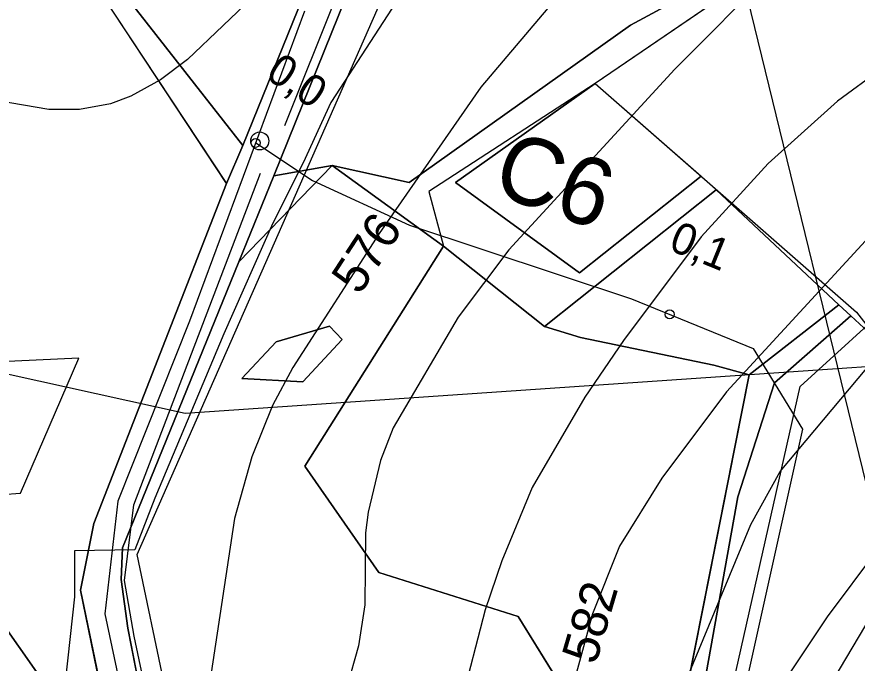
# Model space of a CAD drawing. Extents: x -709418 to -703832, y -1161719 to -1157826.
# Drawn here: x -707032.1 to -706845.3, y -1159276.9 to -1159133.3 of the extents above; entities that cross this region are included whole.
import ezdxf

# ---------------------------------------------------------------- set-up
doc = ezdxf.new("R2010")
doc.units = 0
for name, color, linetype in [('102_obvod PÚ', 7, 'Continuous'), ('106_zastavitelné plochy', 7, 'Continuous'), ('110_silnice II. třídy a III. třídy', 7, 'Continuous'), ('120_vrstevnice hlavní', 7, 'Continuous'), ('121_vrstevnice hlavní_popis', 7, 'Continuous'), ('122_vrstevnice základní', 7, 'Continuous'), ('206_TTP_KN', 7, 'Continuous'), ('207_lesní pozemek_KN', 7, 'Continuous'), ('210_ostatní plocha_KN', 7, 'Continuous'), ('301_polní cesta_stav', 7, 'Continuous'), ('302_polní cesta_stav_popis', 7, 'Continuous'), ('303_příkop_stav', 7, 'Continuous'), ('311_polní cesta_staničení', 7, 'Continuous'), ('514 odvodnění - LPIS', 7, 'Continuous'), ('723_radioreléová trasa_UAP', 7, 'Continuous'), ('735_OP sítí TI', 7, 'Continuous'), ('Trasa-Hlavni  staniceni', 7, 'Continuous')]:
    doc.layers.add(name, color=color, linetype=linetype)

# ---------------------------------------------------------------- blocks, each defined once
blk = doc.blocks.new('_kolecko-HB')
blk.add_circle((0, 0.002), 0.5)

msp = doc.modelspace()

# ---------------------------------------------------------------- linework, layer by layer
at = {"layer": '102_obvod PÚ'}
for points in [[(-706867.98, -1159123.82), (-706903.51, -1159148.06), (-706845.45, -1159198.89), (-706839.77, -1159206.21), (-706817.64, -1159228), (-706805.21, -1159219.79), (-706731.4, -1159147.52), (-706686.57, -1159132.24)], [(-706968.04, -1159233.11), (-706937.28, -1159184.2), (-706914.8, -1159202.04), (-706906.78, -1159204.53), (-706877.16, -1159210.67), (-706869.31, -1159212.81), (-706889.81, -1159316.26), (-706920.66, -1159266.5), (-706951.63, -1159256.73), (-706968.04, -1159233.11)], [(-706968.04, -1159233.11), (-706951.63, -1159256.73), (-706920.66, -1159266.5), (-706889.81, -1159316.26), (-706869.31, -1159212.81), (-706877.16, -1159210.67), (-706906.78, -1159204.53), (-706914.8, -1159202.04), (-706937.28, -1159184.2), (-706968.04, -1159233.11)]]:
    msp.add_lwpolyline(points, dxfattribs=at)
at = {"layer": '106_zastavitelné plochy'}
for points in [[(-706867.98, -1159123.82), (-706903.51, -1159148.06), (-706940.53, -1159172.06), (-706937.28, -1159184.2), (-706968.04, -1159233.11), (-706951.63, -1159256.73), (-706920.66, -1159266.5), (-706889.81, -1159316.26), (-706892.83, -1159342.7), (-706904.42, -1159357.69), (-706932.38, -1159369.27), (-706950.1, -1159377.45), (-706984.19, -1159324.98), (-706993.05, -1159311.35), (-707005.32, -1159252.75), (-706918.72, -1159056.21)], [(-706984.14, -1159571.11), (-706940.51, -1159526.82), (-706927.56, -1159471.62), (-706911.88, -1159458.67), (-706913.24, -1159422.56), (-706940.51, -1159383.71), (-706887.33, -1159360.55), (-706881.2, -1159318.3), (-706858.02, -1159215.4), (-706843.02, -1159201.77), (-706814.39, -1159228.35), (-706755.76, -1159179.96), (-706722.35, -1159147.93), (-706588.73, -1159106.37)], [(-707062.59, -1159211.18), (-707059.86, -1159241.16), (-707031.23, -1159239.12), (-707018.28, -1159209.13), (-707062.59, -1159211.18)]]:
    msp.add_lwpolyline(points, dxfattribs=at)
at = {"layer": '110_silnice II. třídy a III. třídy'}
msp.add_lwpolyline([(-706968.13, -1159131.99), (-706993.68, -1159200.89), (-707009.59, -1159240.89), (-707012.49, -1159265.94), (-706994.17, -1159352.49), (-706985.01, -1159395.38), (-706991.78, -1159479.49), (-706999.01, -1159615.85), (-707006.72, -1159658.25), (-707024.62, -1159709.14), (-707041.49, -1159737.56)], dxfattribs=at)
at = {"layer": '120_vrstevnice hlavní'}
msp.add_lwpolyline([(-706814.84, -1159122.59), (-706826.94, -1159133.8), (-706839.99, -1159144.91), (-706849.7, -1159152.02), (-706865.13, -1159165.88), (-706879.98, -1159182.17), (-706897.27, -1159205.17), (-706905.84, -1159217.74), (-706917.56, -1159237.88), (-706924.27, -1159254.17), (-706927.99, -1159265.03), (-706933.42, -1159285.89)], dxfattribs=at)
at = {"layer": '122_vrstevnice základní'}
for points in [[(-706567.77, -1159030.76), (-706609.83, -1159031.02), (-706632.12, -1159031.59), (-706638.97, -1159032.3), (-706654.4, -1159036.59), (-706672.4, -1159045.87), (-706698.83, -1159063.59), (-706717.41, -1159074.73), (-706740.12, -1159089.73), (-706770.27, -1159111.59), (-706785.41, -1159124.02), (-706808.41, -1159144.88), (-706817.27, -1159154.02), (-706820.27, -1159157.88), (-706874.34, -1159216.6)], [(-706896.34, -1159305.76), (-706891.06, -1159299.33), (-706868.97, -1159246.1), (-706862.43, -1159234.32), (-706837.41, -1159204.45), (-706811.55, -1159175.45), (-706794.98, -1159159.17), (-706778.12, -1159144.59), (-706752.98, -1159125.88), (-706702.69, -1159085.59), (-706687.55, -1159074.88), (-706663.69, -1159061.59), (-706650.83, -1159056.16), (-706631.55, -1159049.87), (-706622.97, -1159047.87), (-706605.83, -1159045.3), (-706569.16, -1159041.88)], [(-706691.92, -1159113.47), (-706717.27, -1159130.62), (-706738.69, -1159144.59), (-706771.98, -1159173.74), (-706783.41, -1159184.45), (-706792.55, -1159194.02), (-706827.55, -1159235.03), (-706840.84, -1159251.6), (-706851.98, -1159266.6), (-706874.41, -1159300.31), (-706887.27, -1159315.74)], [(-706940.99, -1159119.45), (-706962.28, -1159152.31), (-706968.46, -1159165.75), (-706975.16, -1159179.14), (-706986.03, -1159203.68), (-707001.37, -1159240.18), (-707005.84, -1159251.71), (-707019.22, -1159251.9), (-707019.28, -1159262.17), (-707021.28, -1159280.46), (-707024.56, -1159300.46), (-707027.99, -1159312.46), (-707034.28, -1159326.46)], [(-706908.27, -1159124.45), (-706928.99, -1159148.88), (-706951.56, -1159181.45), (-706970.7, -1159211.17), (-706975.28, -1159219.6), (-706979.85, -1159231.03), (-706983.7, -1159244.74), (-706988.85, -1159279.03), (-706994.85, -1159297.89), (-706995.8, -1159316.6), (-707008.07, -1159320.82), (-707008.42, -1159331.03), (-707009.42, -1159338.6), (-707013.13, -1159347.6), (-707018.56, -1159357.6), (-707031.28, -1159375.03), (-707050.42, -1159394.32)], [(-706863.98, -1159122.88), (-706885.84, -1159144.88), (-706922.7, -1159185.02), (-706933.99, -1159200.02), (-706948.42, -1159224.6), (-706951.27, -1159231.88), (-706953.99, -1159243.31), (-706954.56, -1159247.88), (-706954.7, -1159263.89), (-706956.13, -1159273.03), (-706958.7, -1159282.17), (-706963.99, -1159295.89), (-706973.13, -1159314.03), (-706977.28, -1159323.6), (-706981.13, -1159335.03), (-706984.36, -1159361.1), (-706997.74, -1159365.85), (-707002.71, -1159377.32), (-707009.56, -1159388.18), (-707016.85, -1159398.03), (-707032.42, -1159415.89)], [(-706978.28, -1159127.59), (-706994.13, -1159142.74), (-707000.13, -1159147.31), (-707006.71, -1159150.88), (-707011.28, -1159152.59), (-707018.14, -1159153.88), (-707024.99, -1159153.88), (-707050.14, -1159149.59), (-707054.71, -1159150.45), (-707057.99, -1159152.31), (-707061.14, -1159157.02), (-707062.28, -1159168.74), (-707061.57, -1159197.31), (-707058.42, -1159228.17), (-707057.85, -1159261.6), (-707059.14, -1159274.46), (-707066.85, -1159302.74), (-707096.28, -1159372.18)], [(-706874.34, -1159216.6), (-706888.7, -1159235.74), (-706898.13, -1159250.88), (-706904.13, -1159265.89), (-706908.84, -1159283.03)]]:
    msp.add_lwpolyline(points, dxfattribs=at)
at = {"layer": '206_TTP_KN'}
for p, q in [((-706974.94, -1159168.61), (-706941.64, -1159086.02)), ((-706964.92, -1159120.2), (-706981.85, -1159161.86)), ((-706869.86, -1159121.14), (-706895.72, -1159135.14)), ((-706981.85, -1159161.86), (-707011.39, -1159124.11)), ((-706895.72, -1159135.14), (-706944.9, -1159170.12)), ((-706934.57, -1159170.07), (-706903.51, -1159148.06)), ((-706903.51, -1159148.06), (-706879.99, -1159168.65)), ((-706961.99, -1159166.3), (-706982.76, -1159187.68)), ((-706974.94, -1159168.61), (-706961.99, -1159166.3)), ((-706961.99, -1159166.3), (-706974.94, -1159168.61)), ((-706944.9, -1159170.12), (-706961.99, -1159166.3)), ((-706982.76, -1159187.68), (-706974.94, -1159168.61)), ((-706879.99, -1159168.65), (-706907.03, -1159190.12)), ((-706907.03, -1159190.12), (-706934.57, -1159170.07)), ((-706863.67, -1159214.59), (-706846.7, -1159199.74)), ((-706846.7, -1159199.74), (-706839.77, -1159206.21)), ((-706974.46, -1159205.49), (-706962.62, -1159201.99)), ((-706962.62, -1159201.99), (-706959.76, -1159204.99)), ((-706982.1, -1159213.62), (-706974.46, -1159205.49)), ((-706959.76, -1159204.99), (-706968.54, -1159214.34)), ((-706968.54, -1159214.34), (-706982.1, -1159213.62)), ((-706871.87, -1159239.91), (-706863.67, -1159214.59)), ((-706882.85, -1159301.66), (-706871.87, -1159239.91))]:
    msp.add_line(p, q, dxfattribs=at)
for points in [[(-707016.26, -1159123.62), (-706985.49, -1159170.3), (-707014.99, -1159245.85), (-707017.92, -1159260.69), (-707009.21, -1159302.72), (-707014.36, -1159296.7), (-707019.13, -1159291.16), (-707028.19, -1159278.03), (-707049.17, -1159248.27), (-707062.59, -1159225.65), (-707082, -1159191.97), (-707099.33, -1159168.86), (-707112.14, -1159146.31), (-707131.59, -1159112.27)], [(-707008.91, -1159258.29), (-707008.55, -1159251.22), (-706982.76, -1159187.68), (-706961.99, -1159166.3), (-706937.28, -1159184.2), (-706968.04, -1159233.11), (-706951.63, -1159256.73), (-706920.66, -1159266.5), (-706889.81, -1159316.26), (-706904.9, -1159336.81), (-706919.94, -1159353.31), (-706945.24, -1159369.3), (-706983.84, -1159296.79), (-707001.13, -1159299.78), (-707003.84, -1159287.15), (-707007.41, -1159269.1), (-707008.91, -1159258.29)], [(-706982.1, -1159213.62), (-706968.54, -1159214.34), (-706959.76, -1159204.99), (-706962.62, -1159201.99), (-706974.46, -1159205.49), (-706982.1, -1159213.62)], [(-707049.17, -1159248.27), (-707028.19, -1159278.03), (-707019.13, -1159291.16), (-707014.36, -1159296.7), (-707017.16, -1159297.32), (-707002.45, -1159360.69), (-706994.51, -1159427.1), (-706997.22, -1159454.27), (-707008.04, -1159500.74), (-707010.25, -1159507.84), (-707016.01, -1159531.3), (-707015.94, -1159543.5), (-707012.56, -1159567.07), (-707031.99, -1159582.42), (-707048.03, -1159586.53)]]:
    msp.add_lwpolyline(points, dxfattribs=at)
at = {"layer": '207_lesní pozemek_KN'}
for p, q in [((-706968.04, -1159233.11), (-706937.28, -1159184.2)), ((-706937.28, -1159184.2), (-706914.8, -1159202.04)), ((-706914.8, -1159202.04), (-706906.78, -1159204.53)), ((-706906.78, -1159204.53), (-706877.16, -1159210.67)), ((-706877.16, -1159210.67), (-706869.31, -1159212.81)), ((-706869.31, -1159212.81), (-706889.81, -1159316.26)), ((-706951.63, -1159256.73), (-706968.04, -1159233.11)), ((-706920.66, -1159266.5), (-706951.63, -1159256.73)), ((-706889.81, -1159316.26), (-706920.66, -1159266.5))]:
    msp.add_line(p, q, dxfattribs=at)
at = {"layer": '210_ostatní plocha_KN'}
for p, q in [((-706941.64, -1159086.02), (-706974.94, -1159168.61)), ((-706981.85, -1159161.86), (-706964.92, -1159120.2)), ((-706895.72, -1159135.14), (-706869.86, -1159121.14)), ((-706985.49, -1159170.3), (-707016.26, -1159123.62)), ((-707011.39, -1159124.11), (-706981.85, -1159161.86)), ((-706867.98, -1159123.82), (-706903.51, -1159148.06)), ((-706944.9, -1159170.12), (-706895.72, -1159135.14)), ((-706903.51, -1159148.06), (-706934.57, -1159170.07)), ((-706985.49, -1159170.3), (-706981.85, -1159161.86)), ((-706981.85, -1159161.86), (-706985.49, -1159170.3)), ((-706961.99, -1159166.3), (-706944.9, -1159170.12)), ((-706937.28, -1159184.2), (-706961.99, -1159166.3)), ((-706974.94, -1159168.61), (-706982.76, -1159187.68)), ((-706907.03, -1159190.12), (-706879.99, -1159168.65)), ((-706879.99, -1159168.65), (-706876.69, -1159171.73)), ((-707014.99, -1159245.85), (-706985.49, -1159170.3)), ((-706934.57, -1159170.07), (-706907.03, -1159190.12)), ((-706876.69, -1159171.73), (-706914.8, -1159202.04)), ((-706914.8, -1159202.04), (-706876.69, -1159171.73)), ((-706876.69, -1159171.73), (-706849.38, -1159197.23)), ((-706914.8, -1159202.04), (-706937.28, -1159184.2)), ((-706982.76, -1159187.68), (-707008.55, -1159251.22)), ((-706869.31, -1159212.81), (-706849.38, -1159197.23)), ((-706849.38, -1159197.23), (-706869.31, -1159212.81)), ((-706849.38, -1159197.23), (-706846.7, -1159199.74)), ((-706846.7, -1159199.74), (-706863.67, -1159214.59)), ((-706906.78, -1159204.53), (-706914.8, -1159202.04)), ((-706877.16, -1159210.67), (-706906.78, -1159204.53)), ((-706869.31, -1159212.81), (-706877.16, -1159210.67)), ((-706889.81, -1159316.26), (-706869.31, -1159212.81)), ((-706863.67, -1159214.59), (-706871.87, -1159239.91)), ((-706871.87, -1159239.91), (-706882.85, -1159301.66)), ((-707017.92, -1159260.69), (-707014.99, -1159245.85)), ((-707008.55, -1159251.22), (-707008.91, -1159258.29)), ((-707008.91, -1159258.29), (-707007.41, -1159269.1)), ((-707009.21, -1159302.72), (-707017.92, -1159260.69)), ((-707007.41, -1159269.1), (-707003.84, -1159287.15))]:
    msp.add_line(p, q, dxfattribs=at)
at = {"layer": '301_polní cesta_stav'}
for points in [[(-706978.99, -1159161.28), (-706966.36, -1159169.63), (-706944.84, -1159179.6), (-706895.45, -1159195.94)], [(-706895.45, -1159195.94), (-706868.46, -1159206.93), (-706857.47, -1159224.91), (-706869.46, -1159278.85), (-706878.96, -1159324.3), (-706875.46, -1159347.78), (-706870.46, -1159365.76), (-706847.97, -1159391.73), (-706812.48, -1159430.69), (-706794.49, -1159445.68), (-706755.51, -1159444.18), (-706735.52, -1159437.18), (-706723.52, -1159439.68), (-706700.03, -1159452.67), (-706662.55, -1159471.15)]]:
    msp.add_lwpolyline(points, dxfattribs=at)
at = {"layer": '303_příkop_stav'}
for points in [[(-706972.54, -1159157.44), (-706938.1, -1159071.4), (-706926.7, -1159052.56), (-706904.04, -1159036.6), (-706858.9, -1159013.34), (-706803.75, -1158977.76), (-706767.91, -1158938.46), (-706741.34, -1158899.51), (-706730.87, -1158885.33), (-706718.54, -1158876.26), (-706713.89, -1158874.63)], [(-706990.59, -1159569.76), (-706985.86, -1159486.3), (-706979.34, -1159396.92), (-707005.99, -1159270.85), (-707008.16, -1159258.47), (-707006.06, -1159241.72), (-706977.91, -1159168.01)]]:
    msp.add_lwpolyline(points, dxfattribs=at)
at = {"layer": '311_polní cesta_staničení'}
msp.add_circle((-706978.08, -1159160.86), 2, dxfattribs=at)
at = {"layer": '514 odvodnění - LPIS'}
msp.add_lwpolyline([(-706467.73, -1159088.95), (-706475.67, -1159141.26), (-706583.02, -1159153.02), (-706622.19, -1159157.59), (-706795.72, -1159207.77), (-706994.66, -1159221.4), (-707079.58, -1159202.66), (-707091.66, -1159185.61), (-707067.05, -1159100.92)], dxfattribs=at)
at = {"layer": '723_radioreléová trasa_UAP'}
msp.add_lwpolyline([(-707182.2, -1157850.62), (-706271.36, -1161577.76)], dxfattribs=at)
at = {"layer": '735_OP sítí TI'}
msp.add_lwpolyline([(-706890.9, -1160211.71), (-706893.24, -1160121.95), (-706895.97, -1160030.39), (-706898.81, -1159867.84), (-706900.66, -1159770.33), (-706903.19, -1159670.86), (-706905.78, -1159542.43), (-706907.99, -1159419.91), (-706892.79, -1159373.15), (-706876.98, -1159324.93), (-706804.64, -1159203.21), (-706740.99, -1159097), (-706691.31, -1159013.46)], dxfattribs=at)

# ---------------------------------------------------------------- block references
at = {"layer": 'Trasa-Hlavni  staniceni', "yscale": 1.9999999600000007}
for p, xscale, rotation in [((-706978.99, -1159161.28), 1.9999999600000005, -33.448970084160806), ((-706887, -1159199.38), 1.9999999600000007, -22.153829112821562)]:
    msp.add_blockref('_kolecko-HB', p, dxfattribs=dict(at, xscale=xscale, rotation=rotation))

# ---------------------------------------------------------------- texts
at = {"layer": '121_vrstevnice hlavní_popis'}
for s, rotation, p in [('576', 56.9351, (-706955.91, -1159195.33)), ('582', 73.5996, (-706903.43, -1159277.43))]:
    msp.add_text(s, height=8, rotation=rotation, dxfattribs=at).set_placement(p)
at = {"layer": '302_polní cesta_stav_popis'}
msp.add_text('C6', height=15, rotation=340.7984, dxfattribs=at).set_placement((-706927.03, -1159172.33))
at = {"layer": 'Trasa-Hlavni  staniceni'}
for s, rotation, p in [('0,0', 326.551, (-706977.08, -1159146.75)), ('0,1', 337.8462, (-706887.48, -1159184.95))]:
    msp.add_text(s, height=7, rotation=rotation, dxfattribs=at).set_placement(p)

doc.saveas('drawing.dxf')
